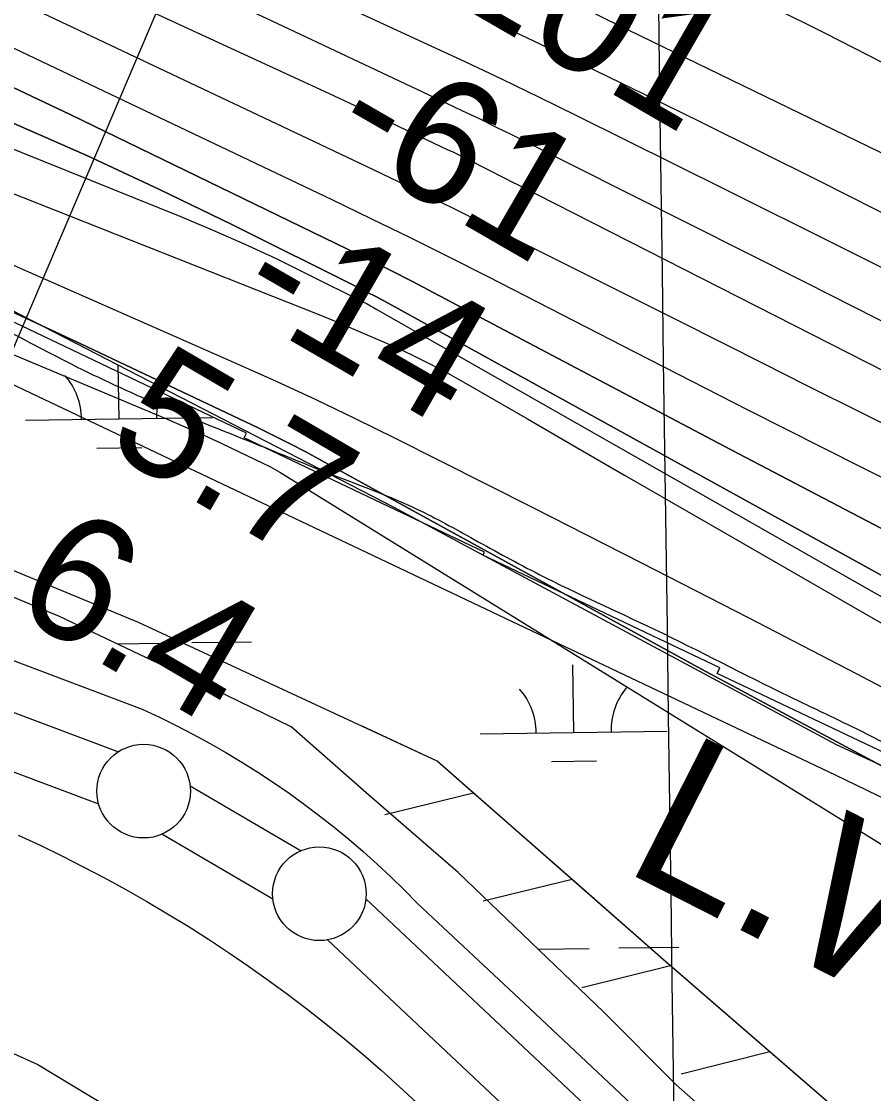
# Model space of a CAD drawing. Extents: x 3767014 to 3805179, y 361544 to 387384.
# Drawn here: x 3789344 to 3789799, y 375398 to 375971 of the extents above; entities that cross this region are included whole.
import ezdxf

# ---------------------------------------------------------------- set-up
doc = ezdxf.new("R2010")
doc.units = 0
for name, color, linetype in [('V-GRID-MAJR', 7, 'Continuous'), ('V-LEVE-TOET', 7, 'Continuous'), ('V-RIVR-EDGE', 7, 'Continuous'), ('V-RIVR-RANG', 7, 'Continuous'), ('V-ROAD-CNTR', 7, 'Continuous'), ('V-RRAP-FSHR', 7, 'Continuous'), ('V-RRAP-RVMT', 7, 'Continuous'), ('V-SURV-LINE', 7, 'Continuous'), ('V-TOPO-DPTH', 7, 'Continuous'), ('V-TOPO-MAJR', 7, 'Continuous'), ('V-TOPO-MINR', 7, 'Continuous'), ('V-TOPO-WATR', 7, 'Continuous'), ('V-TOPO-WATR-IDEN', 7, 'Continuous'), ('V-WETL-SWMP', 7, 'Continuous')]:
    doc.layers.add(name, color=color, linetype=linetype)

msp = doc.modelspace()

# ---------------------------------------------------------------- linework, layer by layer
at = {"layer": 'V-GRID-MAJR'}
msp.add_spline([(3789806.62, 367223.106), (3789722.043, 373279.937), (3789637.419, 379340.141), (3789552.795, 385400.346), (3789552.748, 385403.717)], degree=3, dxfattribs=at)
at = {"layer": 'V-LEVE-TOET'}
for points in [[(3788262.901, 376032.14), (3788738.678, 375860.723), (3789140.215, 375704.712), (3789408.575, 375603.354)], [(3789408.575, 375603.354), (3789417.689, 375599.107), (3789426.71, 375594.667), (3789435.637, 375590.038), (3789444.466, 375585.226), (3789453.193, 375580.226), (3789461.811, 375575.047), (3789470.318, 375569.687), (3789478.713, 375564.15), (3789486.989, 375558.438), (3789495.142, 375552.554), (3789503.17, 375546.5), (3789511.069, 375540.278), (3789518.837, 375533.892), (3789526.47, 375527.345), (3789533.962, 375520.64), (3789541.312, 375513.777), (3789548.519, 375506.763), (3789555.574, 375499.599), (3789612.673, 375446.191), (3789669.611, 375392.611)], [(3789342.248, 375536.1), (3789353.932, 375530.673), (3789365.526, 375525.053), (3789377.026, 375519.243), (3789388.427, 375513.247), (3789399.73, 375507.064), (3789410.928, 375500.696), (3789422.022, 375494.145), (3789433.006, 375487.411), (3789443.878, 375480.499), (3789454.634, 375473.411), (3789465.274, 375466.147), (3789475.792, 375458.706), (3789486.188, 375451.098), (3789496.457, 375443.318), (3789506.594, 375435.369), (3789516.603, 375427.255), (3789526.476, 375418.979), (3789536.212, 375410.543), (3789545.807, 375401.948), (3789555.261, 375393.195)]]:
    msp.add_lwpolyline(points, dxfattribs=at)
at = {"layer": 'V-RIVR-EDGE'}
msp.add_spline([(3785266.865, 377529.211), (3785342.8, 377494.248), (3785391.258, 377467.439), (3785439.72, 377442.249), (3785475.246, 377418.707), (3785525.316, 377389.469), (3785575.383, 377359.422), (3785621.413, 377331.811), (3785722.351, 377269.288), (3785796.661, 377231.094), (3785852.385, 377199.415), (3785928.324, 377166.069), (3785964.678, 377149.804), (3786028.506, 377124.576), (3786060.018, 377113.175), (3786092.316, 377092.068), (3786117.34, 377073.405), (3786135.083, 377053.143), (3786154.458, 377039.347), (3786176.258, 377024.735), (3786206.946, 377006.867), (3786256.211, 376979.248), (3786328.098, 376942.677), (3786374.949, 376919.917), (3786491.265, 376862.208), (3786553.467, 376833.749), (3786619.713, 376805.279), (3786729.589, 376759.718), (3786796.656, 376736.099), (3786845.136, 376718.187), (3786867.767, 376712.469), (3787003.51, 376661.992), (3787089.16, 376631.048), (3787163.496, 376603.367), (3787230.559, 376578.13), (3787257.223, 376568.359), (3787300.044, 376551.27), (3787354.992, 376532.533), (3787409.127, 376512.181), (3787544.074, 376466.558), (3787612.756, 376442.126), (3787657.197, 376425.841), (3787730.724, 376398.162), (3787781.63, 376380.244), (3787834.96, 376361.511), (3787891.524, 376341.961), (3787940, 376322.432), (3787998.976, 376297.215), (3788050.697, 376281.721), (3788117.768, 376259.719), (3788176.757, 376240.164), (3788221.198, 376223.879), (3788259.981, 376209.226), (3788406.252, 376164.383), (3788541.215, 376125.23), (3788606.67, 376104.041), (3788679.39, 376077.173), (3788748.889, 376055.974), (3788871.693, 376005.528), (3788969.454, 375966.467), (3789047.013, 375933.926), (3789119.723, 375903.014), (3789155.253, 375881.09), (3789182.716, 375867.274), (3789214.225, 375854.256), (3789257.04, 375834.74), (3789281.286, 375828.21), (3789303.105, 375821.686), (3789328.955, 375809.491), (3789367.724, 375789.177), (3789414.577, 375767.225), (3789468.708, 375745.255), (3789509.105, 375728.981), (3789555.157, 375710.266), (3789585.849, 375694.015), (3789620.578, 375675.328), (3789681.97, 375646.062), (3789753.859, 375610.3), (3789792.633, 375591.603), (3789842.712, 375566.408), (3789897.64, 375539.584), (3789938.019, 375516.03), (3789968.727, 375506.25), (3790004.289, 375497.265), (3790030.972, 375494.773), (3790047.128, 375487.455), (3790077.007, 375469.589), (3790124.633, 375433.077), (3790192.442, 375382.768), (3790252.165, 375332.478), (3790290.91, 375302.459), (3790337.741, 375271.611), (3790406.357, 375220.491), (3790469.329, 375175.855), (3790570.248, 375106.054), (3790647.751, 375050.868), (3790691.367, 375028.115), (3790744.667, 374997.251), (3790806.838, 374955.852), (3790873.863, 374915.249), (3790932, 374877.903), (3791002.231, 374825.97), (3791052.265, 374782.175), (3791082.927, 374753.793), (3791131.331, 374705.149), (3791170.05, 374664.616), (3791192.631, 374638.681), (3791220.891, 374620.01), (3791288.67, 374557.569), (3791322.577, 374533.223), (3791362.944, 374504.817), (3791396.042, 374480.473), (3791434.785, 374449.645), (3791482.407, 374411.517), (3791534.052, 374365.291), (3791646.192, 374254.216), (3791707.514, 374196.644), (3791738.968, 374161.791), (3791773.65, 374123.694), (3791803.497, 374092.888), (3791829.321, 374070.18), (3791830.912, 374059.662), (3791837.316, 374032.958), (3791849.409, 374017.562), (3791884.123, 373992.405), (3791930.977, 373971.262), (3791954.393, 373955.838), (3791993.134, 373924.202), (3792026.979, 373874.785), (3792047.912, 373836.722), (3792063.186, 373799.482), (3792086.509, 373746.857), (3792112.249, 373690.181), (3792141.261, 373648.864), (3792158.993, 373624.558), (3792177.552, 373607.528), (3792214.702, 373586.409), (3792255.083, 373563.665), (3792301.119, 373538.48), (3792346.34, 373510.871), (3792382.671, 373485.71), (3792422.225, 373455.689), (3792479.537, 373411.875), (3792548.144, 373356.711), (3792619.168, 373298.307), (3792672.431, 373252.077), (3792709.534, 373212.357), (3792750.656, 373162.113), (3792839.385, 373068.08), (3792888.572, 373008.92), (3792945.027, 372945.699), (3792999.062, 372884.91), (3793053.898, 372820.884), (3793149.89, 372720.363), (3793208.761, 372653.092), (3793261.195, 372598.777), (3793315.232, 372538.796), (3793358.792, 372493.399), (3793409.592, 372432.618), (3793462.809, 372367.787), (3793498.283, 372323.219), (3793536.997, 372280.26), (3793578.124, 372232.443), (3793604.724, 372196.792), (3793668.438, 372125.466), (3793703.128, 372090.604), (3793760.41, 372034.66), (3793806.384, 371984.404), (3793839.438, 371942.268), (3793939.427, 371823.136), (3793981.333, 371763.186), (3794029.674, 371688.662), (3794050.609, 371651.408), (3794073.177, 371620.62), (3794178.796, 371488.535), (3794237.625, 371404.28), (3794268.243, 371358.106), (3794301.293, 371314.353), (3794332.724, 371269.794), (3794395.613, 371192), (3794429.476, 371149.862), (3794472.201, 371093.953), (3794523.788, 371024.274), (3794601.175, 370922.181), (3794640.679, 370871.942), (3794687.421, 370805.509), (3794733.389, 370752.828), (3794829.339, 370635.323), (3794895.463, 370557.521), (3794959.948, 370470.826), (3795013.158, 370403.569), (3795070.394, 370329.023), (3795159.854, 370203.448), (3795225.98, 370126.454), (3795296.13, 370041.363), (3795379.18, 369940.065), (3795459.001, 369841.201), (3795508.163, 369772.337), (3795554.103, 369708.333), (3795661.315, 369566.538), (3795715.338, 369500.897), (3795762.105, 369444.169), (3795798.366, 369390.703), (3795915.247, 369234.327), (3795963.601, 369165.465), (3796028.082, 369077.153), (3796043.387, 369052.853), (3796054.672, 369037.459), (3796077.242, 369007.48), (3796148.213, 368927.239), (3796183.677, 368878.627), (3796226.382, 368814.631), (3796275.531, 368740.105), (3796314.222, 368688.25), (3796353.714, 368633.158), (3796401.268, 368567.533), (3796456.873, 368487.33), (3796513.292, 368409.551), (3796545.533, 368365.8), (3796626.113, 368246.716), (3796670.449, 368188.377), (3796704.298, 368140.578), (3796751.041, 368074.145), (3796787.308, 368023.105), (3796838.907, 367958.278), (3796844.528, 367942.09), (3796845.295, 367925.104), (3796846.094, 367921.059), (3796852.559, 367919.425), (3796863.071, 367918.59), (3796875.166, 367904.003), (3796903.398, 367874.01), (3796931.629, 367844.017), (3796952.579, 367812.424), (3796982.392, 367767.87), (3797007.371, 367730.606), (3797037.194, 367690.095), (3797062.185, 367657.684), (3797075.869, 367631.77), (3797095.223, 367609.078), (3797126.665, 367569.372), (3797156.484, 367527.244), (3797212.099, 367451.085), (3797254.808, 367388.706), (3797302.183, 367327.228)], degree=3, dxfattribs=at)
at = {"layer": 'V-RIVR-RANG'}
msp.add_line((3789262.178, 375614.162), (3789646.15, 376515.808), dxfattribs=at)
at = {"layer": 'V-ROAD-CNTR'}
msp.add_lwpolyline([(3786686.764, 376202.751), (3786855.054, 376203.538), (3787119.637, 376184.58), (3787352.449, 376142.831), (3787518.964, 376108.08), (3787807.744, 376001.065), (3788224.979, 375841.423), (3788926.953, 375583.978), (3789082.552, 375526.317), (3789200.278, 375482.117), (3789238.367, 375465.185), (3789352.721, 375413.611), (3789446.259, 375357.115), (3789571.996, 375253.598), (3789631.636, 375200.532), (3789946.661, 374918.1), (3790255.061, 374641.774), (3790459.347, 374442.221), (3790728.969, 374147.036), (3790882.288, 373955.945), (3791041.53, 373733.882), (3791226.005, 373452.179), (3791404.527, 373151.671)], dxfattribs=at)
at = {"layer": 'V-RRAP-FSHR'}
for p, q in [((3789585.502, 375558.573), (3789538.068, 375546.976)), ((3789638.12, 375512.409), (3789590.686, 375500.812)), ((3789690.739, 375466.244), (3789643.305, 375454.648)), ((3789743.675, 375420.445), (3789696.319, 375408.534))]:
    msp.add_line(p, q, dxfattribs=at)
for points in [[(3783723.393, 378389.37), (3784123.785, 378141.547), (3784574.955, 377888.55), (3785030.914, 377609.291), (3785415.639, 377414.825), (3785845.495, 377186.297), (3786031.775, 377082.309), (3786133.845, 377010.509), (3786511.509, 376814.912), (3787183.654, 376557.882), (3788161.023, 376215.44), (3788730.224, 376025.924), (3789250.344, 375819.05), (3789778.54, 375568.291), (3790049.906, 375437.428), (3790248.587, 375297.942)], [(3792664.542, 373119.843), (3792483.84, 373301.249), (3792252.06, 373470.034), (3792104.393, 373562.423), (3792104.133, 373562.491), (3791908.328, 373693.531), (3791743.462, 373868.008), (3791585.053, 374076.446), (3791501.047, 374180.297), (3791342.434, 374329.462), (3791098.445, 374594.767), (3790713.391, 374937.931), (3790539.264, 375064.688), (3790359.313, 375180.639), (3790175.225, 375189.015), (3789989.139, 375207.944), (3789688.358, 375468.333), (3789566.083, 375575.61), (3789406.551, 375649.747), (3788945.705, 375840.624), (3788737.253, 375920.451), (3788188.687, 376097.025), (3787586.871, 376292.305), (3787236.833, 376420.857)], [(3789585.502, 375558.573), (3789566.083, 375575.61), (3789526.03, 375594.223)], [(3789638.12, 375512.409), (3789585.501, 375558.574)], [(3789690.752, 375466.26), (3789688.358, 375468.333), (3789638.119, 375512.409)], [(3789743.675, 375420.445), (3789690.752, 375466.261)], [(3789796.597, 375374.629), (3789743.674, 375420.445)]]:
    msp.add_lwpolyline(points, dxfattribs=at)
at = {"layer": 'V-RRAP-RVMT'}
for p, q in [((3789464.255, 375750.789), (3789340.228, 375809.778)), ((3789462.995, 375748.2), (3789464.255, 375750.789)), ((3789591.291, 375687.197), (3789462.995, 375748.2)), ((3789590.505, 375685.532), (3789591.291, 375687.197)), ((3789717.081, 375625.37), (3789590.505, 375685.532)), ((3789715.654, 375622.386), (3789717.081, 375625.37)), ((3789858.589, 375554.444), (3789715.654, 375622.386))]:
    msp.add_line(p, q, dxfattribs=at)
at = {"layer": 'V-SURV-LINE'}
for points in [[(3787772.494, 376191.174), (3789395.837, 375580.671)], [(3789385.269, 375552.594), (3787761.927, 376163.096)], [(3789434.06, 375562.489), (3789493.473, 375527.815)], [(3789478.349, 375501.907), (3789418.936, 375536.58)], [(3789527.989, 375502.035), (3789927.301, 375126.492)], [(3789906.763, 375104.624), (3789507.452, 375480.167)]]:
    msp.add_lwpolyline(points, dxfattribs=at)
for centre in [(3789409.248, 375559.602), (3789503.161, 375504.794)]:
    msp.add_circle(centre, 25, dxfattribs=at)
at = {"layer": 'V-TOPO-DPTH'}
for points in [[(3789092.207, 376074.46), (3789509.783, 375875.525), (3789530.702, 375865.447), (3789551.561, 375855.249), (3789572.33, 375844.869), (3789593.04, 375834.369), (3789671.883, 375793.963), (3789732.032, 375763.294), (3789792.265, 375732.789), (3789852.622, 375702.533), (3789913.062, 375672.441), (3789960.347, 375649.02), (3790003.175, 375627.816), (3790046.007, 375606.621), (3790088.846, 375585.44), (3790131.689, 375564.268)], [(3789092.207, 376074.46), (3789509.783, 375875.525), (3789530.702, 375865.447), (3789551.561, 375855.249), (3789572.33, 375844.869), (3789593.04, 375834.369), (3789671.883, 375793.963), (3789732.032, 375763.294), (3789792.265, 375732.789), (3789852.622, 375702.533), (3789913.062, 375672.441), (3789960.347, 375649.02), (3790003.175, 375627.816), (3790046.007, 375606.621), (3790088.846, 375585.44), (3790131.689, 375564.268)], [(3789036.539, 375998.77), (3789502.81, 375814.044), (3789512.849, 375809.987), (3789522.849, 375805.839), (3789532.791, 375801.554), (3789542.694, 375797.177), (3789552.494, 375792.586), (3789562.194, 375787.801), (3789571.745, 375782.725), (3789581.196, 375777.454), (3789614.302, 375758.329), (3789640.235, 375743.355), (3789666.171, 375728.387), (3789692.113, 375713.43), (3789718.059, 375698.478), (3790052.44, 375505.876), (3790097.598, 375479.714), (3790142.666, 375453.4)], [(3789036.539, 375998.77), (3789502.81, 375814.044), (3789512.849, 375809.987), (3789522.849, 375805.839), (3789532.791, 375801.554), (3789542.694, 375797.177), (3789552.494, 375792.586), (3789562.194, 375787.801), (3789571.745, 375782.725), (3789581.196, 375777.454), (3789614.302, 375758.329), (3789640.235, 375743.355), (3789666.171, 375728.387), (3789692.113, 375713.43), (3789718.059, 375698.478), (3790052.44, 375505.876), (3790097.598, 375479.714), (3790142.666, 375453.4)], [(3790217.551, 375493.807), (3790070.899, 375565.289), (3789982.517, 375608.904), (3789894.423, 375653.09), (3789806.765, 375698.132), (3789719.397, 375743.746), (3789564.285, 375825.692), (3789552.805, 375831.682), (3789541.286, 375837.593), (3789529.706, 375843.386), (3789518.087, 375849.1), (3789370.019, 375920.975), (3789283.958, 375961.722)], [(3790217.551, 375493.807), (3790070.899, 375565.289), (3789982.517, 375608.904), (3789894.423, 375653.09), (3789806.765, 375698.132), (3789719.397, 375743.746), (3789564.285, 375825.692), (3789552.805, 375831.682), (3789541.286, 375837.593), (3789529.706, 375843.386), (3789518.087, 375849.1), (3789370.019, 375920.975), (3789283.958, 375961.722)], [(3790175.52, 375472.575), (3790089.941, 375518.443), (3790004.497, 375564.557), (3789919.252, 375611.041), (3789834.142, 375657.771), (3789541.789, 375819.113), (3789537.512, 375821.439), (3789533.217, 375823.73), (3789528.894, 375825.967), (3789524.553, 375828.169), (3789456.43, 375862.195), (3789417.806, 375880.925), (3789378.907, 375899.044), (3789339.594, 375916.249)], [(3789339.594, 375916.249), (3789378.907, 375899.044), (3789417.806, 375880.925), (3789456.43, 375862.195), (3789524.553, 375828.169), (3789528.894, 375825.967), (3789533.217, 375823.73), (3789537.512, 375821.439), (3789541.789, 375819.113), (3789834.142, 375657.771), (3789919.252, 375611.041), (3790004.497, 375564.557), (3790089.941, 375518.443), (3790175.52, 375472.575)], [(3790306, 375324.25), (3790104.532, 375420.748), (3790004.223, 375469.826), (3789904.481, 375520.007), (3789805.589, 375571.843), (3789707.264, 375624.782), (3789504.335, 375736.234), (3789495.966, 375740.734), (3789487.545, 375745.135), (3789479.048, 375749.386), (3789470.5, 375753.537), (3789375.734, 375798.526), (3789319.556, 375824.626)]]:
    msp.add_lwpolyline(points, dxfattribs=at)
at = {"layer": 'V-TOPO-MAJR'}
for points in [[(3788882.289, 376325.746), (3789494.284, 376046.763), (3789516.492, 376036.637), (3789538.699, 376026.509), (3789560.904, 376016.377), (3789583.108, 376006.243), (3789621.766, 375988.596), (3789624.635, 375987.272), (3789627.496, 375985.932), (3789630.347, 375984.569), (3789633.189, 375983.19), (3789636.028, 375981.798), (3789638.863, 375980.408), (3789641.698, 375979.017), (3789644.533, 375977.627), (3789647.369, 375976.238), (3789650.206, 375974.852), (3789653.045, 375973.469), (3789655.885, 375972.089), (3789851.059, 375877.389), (3789950.826, 375827.432), (3790049.714, 375775.84), (3790147.282, 375721.793)], [(3788993.223, 376146.402), (3789499.978, 375906.774), (3789531.891, 375891.547), (3789563.732, 375876.172), (3789595.466, 375860.576), (3789627.127, 375844.833), (3789627.171, 375844.81), (3789658.797, 375828.939), (3789690.419, 375813.059), (3789722.035, 375797.166), (3789753.647, 375781.266), (3789761.042, 375777.545), (3789796.352, 375759.786), (3789831.668, 375742.039), (3789866.993, 375724.309), (3789902.324, 375706.591), (3789988.907, 375663.196), (3790056.901, 375628.334), (3790124.45, 375592.649)]]:
    msp.add_lwpolyline(points, dxfattribs=at)
at = {"layer": 'V-TOPO-MINR'}
for points in [[(3788922.356, 376339.928), (3789172.545, 376229.033), (3789251.815, 376194.208), (3789331.235, 376159.732), (3789410.88, 376125.78), (3789490.675, 376092.176), (3789610.81, 376042.048), (3789630.561, 376033.574), (3789650.193, 376024.839), (3789669.646, 376015.714), (3789688.98, 376006.329), (3789773.21, 375964.398), (3789834.235, 375933.233), (3789894.813, 375901.243), (3789954.723, 375868.016), (3790014.185, 375833.965), (3790458.211, 375573.605)], [(3788685.132, 376329.11), (3788787.184, 376286.205), (3788808.328, 376277.202), (3788829.415, 376268.073), (3788850.419, 376258.752), (3788871.367, 376249.304), (3789254.798, 376074.276), (3789310.568, 376048.7), (3789366.278, 376022.996), (3789421.898, 375997.099), (3789477.459, 375971.072), (3789570.735, 375927.18), (3789579.596, 375922.969), (3789588.435, 375918.712), (3789597.241, 375914.387), (3789606.025, 375910.017), (3789763.393, 375830.968), (3789850.701, 375786.761), (3789937.817, 375742.183), (3790024.646, 375697.047), (3790111.284, 375651.54), (3790422.61, 375486.74)], [(3788808.343, 376301.123), (3788839.726, 376287.697), (3788870.991, 376273.999), (3788902.178, 376260.121), (3788989.402, 376220.854), (3789064.091, 376187.095), (3789138.713, 376153.187), (3789213.233, 376119.057), (3789287.685, 376084.778), (3789560.736, 375958.565), (3789580.738, 375949.22), (3789600.688, 375939.766), (3789620.561, 375930.149), (3789640.381, 375920.424), (3789719.649, 375881.126), (3789778.994, 375851.529), (3789838.243, 375821.744), (3789897.349, 375791.676), (3789956.36, 375761.421), (3790042.56, 375716.966), (3790085.318, 375694.906), (3790128.072, 375672.838)], [(3788885.122, 376294.364), (3788902.132, 376286.811), (3788919.124, 376279.219), (3788936.089, 376271.568), (3788953.037, 376263.878), (3789550.696, 375991.422), (3789582.248, 375976.873), (3789613.714, 375962.142), (3789645.051, 375947.138), (3789676.302, 375931.952), (3789707.467, 375916.587), (3789738.604, 375901.165), (3789769.697, 375885.656), (3789800.762, 375870.09), (3789806.943, 375866.982), (3789841.081, 375849.827), (3789875.224, 375832.68), (3789909.373, 375815.548), (3789943.528, 375798.425), (3790034.378, 375752.904), (3790104.456, 375716.7), (3790173.905, 375679.361)], [(3788842.128, 376239.229), (3789494.446, 375938.518), (3789508.292, 375932.106), (3789522.123, 375925.663), (3789535.932, 375919.172), (3789549.726, 375912.65), (3789571.475, 375902.32), (3789574.378, 375900.929), (3789577.276, 375899.526), (3789580.165, 375898.104), (3789583.047, 375896.67), (3789585.923, 375895.222), (3789588.797, 375893.771), (3789591.668, 375892.313), (3789594.536, 375890.851), (3789595.649, 375890.282), (3789599.072, 375888.534), (3789602.497, 375886.787), (3789605.922, 375885.041), (3789609.349, 375883.298), (3789844.742, 375763.589), (3789938.951, 375714.995), (3790032.779, 375665.685), (3790126.033, 375615.299)], [(3789092.207, 376074.46), (3789509.783, 375875.525), (3789530.702, 375865.447), (3789551.561, 375855.249), (3789572.33, 375844.869), (3789593.04, 375834.369), (3789671.883, 375793.963), (3789732.032, 375763.294), (3789792.265, 375732.789), (3789852.622, 375702.533), (3789913.062, 375672.441), (3789960.347, 375649.02), (3790003.175, 375627.816), (3790046.007, 375606.621), (3790088.846, 375585.44), (3790131.689, 375564.268)], [(3788720.576, 376052.481), (3789421.403, 375758.409), (3789431.225, 375754.194), (3789440.999, 375749.874), (3789450.702, 375745.397), (3789460.358, 375740.815), (3789476.951, 375732.775), (3789478.264, 375732.114), (3789479.562, 375731.426), (3789480.838, 375730.699), (3789482.099, 375729.945), (3790131.613, 375328.138)], [(3789031.27, 376026.836), (3789428.573, 375866.642), (3789445.874, 375859.414), (3789463.046, 375851.901), (3789480.024, 375843.961), (3789496.874, 375835.736), (3789526.808, 375820.658), (3789528.587, 375819.745), (3789530.356, 375818.814), (3789532.111, 375817.855), (3789533.857, 375816.879), (3789938.581, 375586.468), (3790004.294, 375549.022), (3790069.986, 375511.54), (3790135.648, 375474.004)], [(3789036.539, 375998.77), (3789502.81, 375814.044), (3789512.849, 375809.987), (3789522.849, 375805.839), (3789532.791, 375801.554), (3789542.694, 375797.177), (3789552.494, 375792.586), (3789562.194, 375787.801), (3789571.745, 375782.725), (3789581.196, 375777.454), (3789614.302, 375758.329), (3789640.235, 375743.355), (3789666.171, 375728.387), (3789692.113, 375713.43), (3789718.059, 375698.478), (3790052.44, 375505.876), (3790097.598, 375479.714), (3790142.666, 375453.4)], [(3789283.958, 375961.722), (3789370.019, 375920.975), (3789518.087, 375849.1), (3789529.706, 375843.386), (3789541.286, 375837.593), (3789552.805, 375831.682), (3789564.285, 375825.692), (3789719.397, 375743.746), (3789806.765, 375698.132), (3789894.423, 375653.09), (3789982.517, 375608.904), (3790070.899, 375565.289), (3790217.551, 375493.807)], [(3789339.594, 375916.249), (3789378.907, 375899.044), (3789417.806, 375880.925), (3789456.43, 375862.195), (3789524.553, 375828.169), (3789528.894, 375825.967), (3789533.217, 375823.73), (3789537.512, 375821.439), (3789541.789, 375819.113), (3789834.142, 375657.771), (3789919.252, 375611.041), (3790004.497, 375564.557), (3790089.941, 375518.443), (3790175.52, 375472.575)], [(3789275.383, 375868.7), (3789458.859, 375788.049), (3789480.131, 375778.497), (3789501.299, 375768.722), (3789522.31, 375758.615), (3789543.216, 375748.286), (3789617.156, 375711.024), (3789674.869, 375681.734), (3789732.472, 375652.229), (3789789.907, 375622.401), (3789847.231, 375592.356), (3789970.368, 375527.374), (3790012.945, 375504.745), (3790055.433, 375481.95), (3790097.785, 375458.905), (3790140.047, 375435.693)]]:
    msp.add_lwpolyline(points, dxfattribs=at)
at = {"layer": 'V-TOPO-WATR'}
msp.add_lwpolyline([(3789319.556, 375824.626), (3789375.734, 375798.526), (3789470.5, 375753.537), (3789479.048, 375749.386), (3789487.545, 375745.135), (3789495.966, 375740.734), (3789504.335, 375736.234), (3789707.264, 375624.782), (3789805.589, 375571.843), (3789904.481, 375520.007), (3790004.223, 375469.826), (3790104.532, 375420.748), (3790306, 375324.25)], dxfattribs=at)
at = {"layer": 'V-WETL-SWMP'}
for p, q in [((3789396.136, 375758.438), (3789395.737, 375787.101)), ((3789346.141, 375757.743), (3789446.131, 375759.132)), ((3789384.351, 375742.842), (3789408.349, 375743.175)), ((3789394.909, 375638.339), (3789418.958, 375638.673)), ((3789434.957, 375638.895), (3789466.953, 375639.339)), ((3789638.957, 375590.982), (3789638.457, 375626.979)), ((3789588.962, 375590.288), (3789688.952, 375591.677)), ((3789627.173, 375575.386), (3789651.171, 375575.719)), ((3789620.023, 375475.276), (3789647.153, 375475.653)), ((3789663.151, 375475.875), (3789695.148, 375476.32))]:
    msp.add_line(p, q, dxfattribs=at)
for points in [[(3789327.329, 375822.349), (3789542.61, 375711.381), (3789779.173, 375584.581), (3789923.499, 375517.969), (3789950.319, 375508.44), (3790003.965, 375491.75), (3790061.549, 375470.316), (3790076.533, 375463.18), (3790115.953, 375438.625)], [(3790150.166, 375146.694), (3790108.297, 375143.219), (3790062.87, 375142.423), (3790020.127, 375146.965), (3790000.543, 375152.35), (3789970.731, 375164.882), (3789936.037, 375185.44), (3789894.245, 375218.927), (3789860.907, 375249.28), (3789831.574, 375277.843), (3789809.352, 375299.266), (3789772.018, 375334.971), (3789748.902, 375355.059), (3789720.895, 375378.721), (3789693.779, 375402.826), (3789655.115, 375441.651), (3789577.336, 375516.185), (3789529.325, 375557.702), (3789487.984, 375593.861), (3789453.282, 375610.856), (3789414.131, 375629.197), (3789364.302, 375652.904), (3789279.315, 375688.263)]]:
    msp.add_lwpolyline(points, dxfattribs=at)
for centre, start, end in [((3789340.892, 375758.145), 0.02404, 41.5677), ((3789451.367, 375759.68), 154.54182, 181.56769), ((3789583.713, 375590.69), 0.02404, 41.5677), ((3789694.188, 375592.224), 140.02403, 181.56769)]:
    msp.add_arc(centre, 35.246, start, end, dxfattribs=at)

# ---------------------------------------------------------------- texts
at = {"layer": 'V-RIVR-RANG'}
for s, rotation, p in [('-101', 329.97303, (3789542.235, 375999.702)), ('-61', 329.97303, (3789506.14, 375905.063)), ('-14', 329.97303, (3789455.885, 375818.607)), ('5.7', 329.68833, (3789387.43, 375743.163)), ('6.4', 329.68833, (3789337.175, 375656.708))]:
    msp.add_text(s, height=67, rotation=rotation, dxfattribs=at).set_placement(p)
at = {"layer": 'V-TOPO-WATR-IDEN'}
msp.add_text('L.W.R.P.', height=83, rotation=333.07799, dxfattribs=at).set_placement((3789664.002, 375517.948))

doc.saveas('drawing.dxf')
